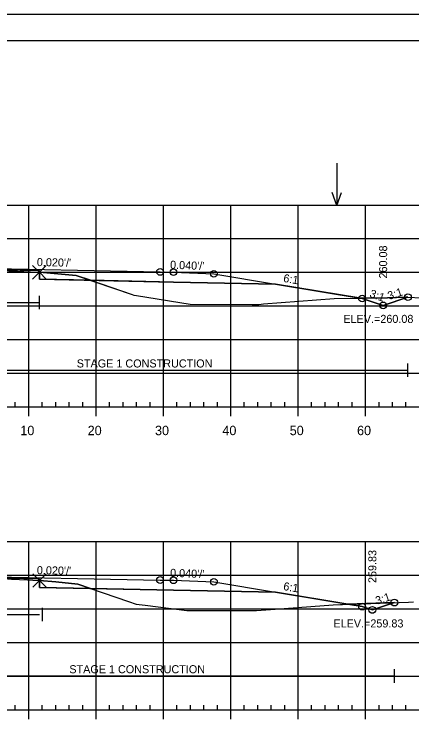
# Model space of a CAD drawing. Extents: x 1365647 to 1367999, y 387113 to 400173.
# Drawn here: x 1365902.7 to 1365961.8, y 388120.6 to 388226.1 of the extents above; entities that cross this region are included whole.
import ezdxf

# ---------------------------------------------------------------- set-up
doc = ezdxf.new("R2010")
doc.units = 0
for name, color, linetype in [('R_Alt Surface', 7, 'Continuous'), ('R_Axis', 7, 'Continuous'), ('R_Axis Annot', 7, 'Continuous'), ('R_Border', 7, 'Continuous'), ('R_Border Notes', 7, 'Continuous'), ('R_Contours', 7, 'Continuous'), ('R_Exist Surface', 7, 'Continuous'), ('R_Fin Surface', 7, 'Continuous'), ('R_Fin Surface Annot', 7, 'Continuous'), ('R_Grid', 7, 'Continuous'), ('R_No Plot', 7, 'Continuous'), ('R_Proposed Const Limits', 7, 'Continuous'), ('R_Water', 7, 'Continuous'), ('R_Water Annot', 7, 'Continuous')]:
    doc.layers.add(name, color=color, linetype=linetype)

msp = doc.modelspace()

# ---------------------------------------------------------------- linework, layer by layer
at = {"layer": 'R_Alt Surface'}
for points in [[(1365848.26, 388185.99), (1365863.38, 388186.29), (1365882.73, 388186.68), (1365882.73, 388187.97), (1365894.88, 388188.21), (1365906.46, 388187.98), (1365906.46, 388186.69), (1365926.38, 388186.29), (1365941.51, 388185.99)], [(1365848.26, 388140.21), (1365863.38, 388140.51), (1365882.73, 388140.9), (1365882.73, 388142.19), (1365894.88, 388142.43), (1365906.48, 388142.2), (1365906.48, 388140.91), (1365926.38, 388140.51), (1365941.51, 388140.21)]]:
    msp.add_lwpolyline(points, dxfattribs=at)
at = {"layer": 'R_Axis'}
for p, q in [((1365749.89, 388167.73), (1366039.89, 388167.73)), ((1365902.89, 388167.73), (1365902.89, 388168.43)), ((1365904.89, 388166.33), (1365904.89, 388167.73)), ((1365906.89, 388167.73), (1365906.89, 388168.43)), ((1365908.89, 388167.73), (1365908.89, 388168.43)), ((1365910.89, 388167.73), (1365910.89, 388168.43)), ((1365912.89, 388167.73), (1365912.89, 388168.43)), ((1365914.89, 388166.33), (1365914.89, 388167.73)), ((1365916.89, 388167.73), (1365916.89, 388168.43)), ((1365918.89, 388167.73), (1365918.89, 388168.43)), ((1365920.89, 388167.73), (1365920.89, 388168.43)), ((1365922.89, 388167.73), (1365922.89, 388168.43)), ((1365924.89, 388166.33), (1365924.89, 388167.73)), ((1365926.89, 388167.73), (1365926.89, 388168.43)), ((1365928.89, 388167.73), (1365928.89, 388168.43)), ((1365930.89, 388167.73), (1365930.89, 388168.43)), ((1365932.89, 388167.73), (1365932.89, 388168.43)), ((1365934.89, 388166.33), (1365934.89, 388167.73)), ((1365936.89, 388167.73), (1365936.89, 388168.43)), ((1365938.89, 388167.73), (1365938.89, 388168.43)), ((1365940.89, 388167.73), (1365940.89, 388168.43)), ((1365942.89, 388167.73), (1365942.89, 388168.43)), ((1365944.89, 388166.33), (1365944.89, 388167.73)), ((1365946.89, 388167.73), (1365946.89, 388168.43)), ((1365948.89, 388167.73), (1365948.89, 388168.43)), ((1365950.89, 388167.73), (1365950.89, 388168.43)), ((1365952.89, 388167.73), (1365952.89, 388168.43)), ((1365954.89, 388166.33), (1365954.89, 388167.73)), ((1365956.89, 388167.73), (1365956.89, 388168.43)), ((1365958.89, 388167.73), (1365958.89, 388168.43)), ((1365960.89, 388167.73), (1365960.89, 388168.43)), ((1365902.89, 388122.73), (1365902.89, 388123.43)), ((1365906.89, 388122.73), (1365906.89, 388123.43)), ((1365908.89, 388122.73), (1365908.89, 388123.43)), ((1365910.89, 388122.73), (1365910.89, 388123.43)), ((1365912.89, 388122.73), (1365912.89, 388123.43)), ((1365916.89, 388122.73), (1365916.89, 388123.43)), ((1365918.89, 388122.73), (1365918.89, 388123.43)), ((1365920.89, 388122.73), (1365920.89, 388123.43)), ((1365922.89, 388122.73), (1365922.89, 388123.43)), ((1365926.89, 388122.73), (1365926.89, 388123.43)), ((1365928.89, 388122.73), (1365928.89, 388123.43)), ((1365930.89, 388122.73), (1365930.89, 388123.43)), ((1365932.89, 388122.73), (1365932.89, 388123.43)), ((1365936.89, 388122.73), (1365936.89, 388123.43)), ((1365938.89, 388122.73), (1365938.89, 388123.43)), ((1365940.89, 388122.73), (1365940.89, 388123.43)), ((1365942.89, 388122.73), (1365942.89, 388123.43)), ((1365946.89, 388122.73), (1365946.89, 388123.43)), ((1365948.89, 388122.73), (1365948.89, 388123.43)), ((1365950.89, 388122.73), (1365950.89, 388123.43)), ((1365952.89, 388122.73), (1365952.89, 388123.43)), ((1365956.89, 388122.73), (1365956.89, 388123.43)), ((1365958.89, 388122.73), (1365958.89, 388123.43)), ((1365960.89, 388122.73), (1365960.89, 388123.43)), ((1365749.89, 388122.73), (1366039.89, 388122.73)), ((1365904.89, 388121.33), (1365904.89, 388122.73)), ((1365914.89, 388121.33), (1365914.89, 388122.73)), ((1365924.89, 388121.33), (1365924.89, 388122.73)), ((1365934.89, 388121.33), (1365934.89, 388122.73)), ((1365944.89, 388121.33), (1365944.89, 388122.73)), ((1365954.89, 388121.33), (1365954.89, 388122.73))]:
    msp.add_line(p, q, dxfattribs=at)
at = {"layer": 'R_Border'}
msp.add_line((1365736.09, 388222.19), (1366052.27, 388222.19), dxfattribs=at)
at = {"layer": 'R_Contours'}
for p, q in [((1365906.46, 388187.73), (1365906.46, 388186.69)), ((1365906.46, 388186.69), (1365914.05, 388186.54)), ((1365954.17, 388183.88), (1365954.38, 388183.84)), ((1365906.48, 388141.94), (1365906.48, 388140.91)), ((1365906.48, 388140.91), (1365914.07, 388140.76)), ((1365959.17, 388138.65), (1365952.26, 388138.42)), ((1365952.26, 388138.42), (1365954.38, 388138.06))]:
    msp.add_line(p, q, dxfattribs=at)
for points in [[(1365882.73, 388187.73), (1365882.76, 388187.73), (1365883.45, 388187.77), (1365883.97, 388187.79), (1365886.41, 388187.84), (1365888.15, 388187.94), (1365888.46, 388187.95), (1365893.69, 388188.08), (1365894.35, 388188.09), (1365894.36, 388188.09), (1365894.6, 388188.1), (1365894.75, 388188.1), (1365895.73, 388188.12), (1365898.87, 388188.02), (1365899.51, 388188), (1365901.95, 388187.95), (1365902.28, 388187.94), (1365906.07, 388187.75), (1365906.35, 388187.73), (1365906.46, 388187.73), (1365906.46, 388187.98), (1365894.88, 388188.21), (1365882.73, 388187.97)], [(1365906.46, 388187.73), (1365907.04, 388187.68), (1365911.94, 388187.26), (1365914.05, 388186.54), (1365906.46, 388186.69)], [(1365914.05, 388186.54), (1365920.22, 388184.45), (1365920.5, 388184.35), (1365920.9, 388184.28), (1365928.85, 388183.01), (1365938.07, 388182.96), (1365939.04, 388182.97), (1365939.75, 388183.05), (1365950.24, 388183.84), (1365954.17, 388183.88), (1365941.51, 388185.99), (1365926.38, 388186.29)], [(1365954.17, 388183.88), (1365958.16, 388183.93), (1365960.81, 388184.05), (1365961.19, 388184.04), (1365957.5, 388182.81), (1365954.38, 388183.84)], [(1365882.73, 388141.97), (1365882.9, 388141.98), (1365883.15, 388141.99), (1365886.01, 388142.08), (1365887.08, 388142.12), (1365889.62, 388142.2), (1365892.95, 388142.28), (1365894.08, 388142.3), (1365894.6, 388142.31), (1365895.19, 388142.33), (1365895.59, 388142.34), (1365898.45, 388142.25), (1365899.07, 388142.23), (1365901.76, 388142.16), (1365902.34, 388142.15), (1365904.72, 388142.03), (1365905.47, 388142), (1365906.37, 388141.95), (1365906.48, 388141.94), (1365906.48, 388142.2), (1365894.88, 388142.43), (1365882.73, 388142.19)], [(1365906.48, 388141.94), (1365908.92, 388141.72), (1365912.17, 388141.41), (1365914.07, 388140.76), (1365906.48, 388140.91)], [(1365914.07, 388140.76), (1365919.68, 388138.82), (1365920.85, 388138.42), (1365922.17, 388138.26), (1365928.35, 388137.48), (1365934.35, 388137.47), (1365935.93, 388137.47), (1365937.04, 388137.47), (1365938.72, 388137.47), (1365941.48, 388137.68), (1365950.07, 388138.34), (1365952.26, 388138.42), (1365941.51, 388140.21), (1365926.38, 388140.51)], [(1365952.26, 388138.42), (1365959.17, 388138.65), (1365955.9, 388137.56), (1365954.38, 388138.06)]]:
    msp.add_lwpolyline(points, close=True, dxfattribs=at)
for points in [[(1365914.05, 388186.54), (1365911.94, 388187.26), (1365907.04, 388187.68), (1365906.46, 388187.73)], [(1365961.19, 388184.04), (1365960.81, 388184.05), (1365958.16, 388183.93), (1365954.17, 388183.88)], [(1365954.38, 388183.84), (1365957.5, 388182.81), (1365961.19, 388184.04)], [(1365961.19, 388184.04), (1365961.19, 388184.04)], [(1365914.07, 388140.76), (1365912.17, 388141.41), (1365908.92, 388141.72), (1365906.48, 388141.94)], [(1365954.38, 388138.06), (1365955.9, 388137.56), (1365959.17, 388138.65)]]:
    msp.add_lwpolyline(points, dxfattribs=at)
at = {"layer": 'R_Exist Surface'}
for points in [[(1365902.28, 388187.94), (1365906.07, 388187.75), (1365906.35, 388187.73), (1365906.46, 388187.73), (1365907.04, 388187.68), (1365911.94, 388187.26), (1365920.22, 388184.45), (1365920.5, 388184.35), (1365920.9, 388184.28), (1365928.85, 388183.01), (1365938.07, 388182.96), (1365939.04, 388182.97), (1365939.75, 388183.05), (1365950.24, 388183.84), (1365958.16, 388183.93), (1365960.81, 388184.05), (1365971.69, 388183.64)], [(1365902.34, 388142.15), (1365904.72, 388142.03), (1365905.47, 388142), (1365906.37, 388141.95), (1365906.48, 388141.94), (1365908.92, 388141.72), (1365912.17, 388141.41), (1365919.68, 388138.82), (1365920.85, 388138.42), (1365922.17, 388138.26), (1365928.35, 388137.48), (1365934.35, 388137.47), (1365935.93, 388137.47), (1365937.04, 388137.47), (1365938.72, 388137.47), (1365941.48, 388137.68), (1365950.07, 388138.34), (1365961.27, 388138.72), (1365962.02, 388138.75)]]:
    msp.add_lwpolyline(points, dxfattribs=at)
at = {"layer": 'R_Fin Surface'}
for points in [[(1365831.63, 388185.09), (1365835.38, 388183.84), (1365848.26, 388185.99), (1365857.38, 388187.51), (1365863.38, 388187.75), (1365865.38, 388187.79), (1365894.88, 388188.38), (1365924.38, 388187.79), (1365926.38, 388187.75), (1365932.38, 388187.51), (1365941.51, 388185.99), (1365954.38, 388183.84), (1365957.5, 388182.81), (1365961.19, 388184.04)], [(1365857.38, 388187.51), (1365863.38, 388187.75), (1365865.38, 388187.79), (1365894.88, 388188.38), (1365924.38, 388187.79), (1365926.38, 388187.75), (1365932.38, 388187.51)], [(1365829.66, 388139.97), (1365835.38, 388138.06), (1365848.26, 388140.21), (1365857.38, 388141.73), (1365863.38, 388141.97), (1365865.38, 388142.01), (1365894.88, 388142.6), (1365924.38, 388142.01), (1365926.38, 388141.97), (1365932.38, 388141.73), (1365941.51, 388140.21), (1365954.38, 388138.06), (1365955.9, 388137.56), (1365959.17, 388138.65)], [(1365857.38, 388141.73), (1365863.38, 388141.97), (1365865.38, 388142.01), (1365894.88, 388142.6), (1365924.38, 388142.01), (1365926.38, 388141.97), (1365932.38, 388141.73)]]:
    msp.add_lwpolyline(points, dxfattribs=at)
at = {"layer": 'R_Grid'}
for p, q in [((1365749.89, 388197.73), (1366039.89, 388197.73)), ((1365904.89, 388167.73), (1365904.89, 388197.73)), ((1365914.89, 388167.73), (1365914.89, 388197.73)), ((1365924.89, 388167.73), (1365924.89, 388197.73)), ((1365934.89, 388167.73), (1365934.89, 388197.73)), ((1365944.89, 388167.73), (1365944.89, 388197.73)), ((1365954.89, 388167.73), (1365954.89, 388197.73)), ((1365749.89, 388192.73), (1366039.89, 388192.73)), ((1365749.89, 388187.73), (1366039.89, 388187.73)), ((1365749.89, 388182.73), (1366039.89, 388182.73)), ((1365749.89, 388177.73), (1366039.89, 388177.73)), ((1365749.89, 388172.73), (1366039.89, 388172.73)), ((1365749.89, 388167.73), (1366039.89, 388167.73)), ((1365749.89, 388147.73), (1366039.89, 388147.73)), ((1365904.89, 388122.73), (1365904.89, 388147.73)), ((1365914.89, 388122.73), (1365914.89, 388147.73)), ((1365924.89, 388122.73), (1365924.89, 388147.73)), ((1365934.89, 388122.73), (1365934.89, 388147.73)), ((1365944.89, 388122.73), (1365944.89, 388147.73)), ((1365954.89, 388122.73), (1365954.89, 388147.73)), ((1365749.89, 388142.73), (1366039.89, 388142.73)), ((1365749.89, 388137.73), (1366039.89, 388137.73)), ((1365749.89, 388132.73), (1366039.89, 388132.73)), ((1365749.89, 388127.73), (1366039.89, 388127.73)), ((1365749.89, 388122.73), (1366039.89, 388122.73))]:
    msp.add_line(p, q, dxfattribs=at)
at = {"layer": 'R_No Plot'}
msp.add_line((1365723.69, 388226.09), (1366057.03, 388226.09), dxfattribs=at)
msp.add_lwpolyline([(1365723.69, 388226.09), (1366057.03, 388226.09), (1366057.03, 388012.75), (1365723.69, 388012.75)], close=True, dxfattribs=at)
for points in [[(1365906.46, 388187.73), (1365905.46, 388188.73), (1365906.46, 388187.73), (1365905.46, 388186.73), (1365906.46, 388187.73), (1365907.46, 388186.73), (1365906.46, 388187.73), (1365907.46, 388188.73)], [(1365906.48, 388141.94), (1365905.48, 388142.94), (1365906.48, 388141.94), (1365905.48, 388140.94), (1365906.48, 388141.94), (1365907.48, 388140.94), (1365906.48, 388141.94), (1365907.48, 388142.94)]]:
    msp.add_lwpolyline(points, dxfattribs=at)
for centre in [(1365924.38, 388187.79), (1365924.38, 388187.79), (1365924.38, 388187.79), (1365924.38, 388187.79), (1365924.38, 388187.79), (1365926.38, 388187.75), (1365926.38, 388187.75), (1365926.38, 388187.75), (1365926.38, 388187.75), (1365926.38, 388187.75), (1365932.38, 388187.51), (1365932.38, 388187.51), (1365932.38, 388187.51), (1365932.38, 388187.51), (1365932.38, 388187.51), (1365961.19, 388184.04), (1365961.19, 388184.04), (1365954.38, 388183.84), (1365957.5, 388182.81), (1365957.5, 388182.81), (1365924.38, 388142.01), (1365924.38, 388142.01), (1365924.38, 388142.01), (1365924.38, 388142.01), (1365924.38, 388142.01), (1365926.38, 388141.97), (1365926.38, 388141.97), (1365926.38, 388141.97), (1365926.38, 388141.97), (1365926.38, 388141.97), (1365932.38, 388141.73), (1365932.38, 388141.73), (1365932.38, 388141.73), (1365932.38, 388141.73), (1365932.38, 388141.73), (1365959.17, 388138.65), (1365959.17, 388138.65), (1365954.38, 388138.06), (1365954.38, 388138.06), (1365954.38, 388138.06), (1365954.38, 388138.06), (1365954.38, 388138.06), (1365955.9, 388137.56), (1365955.9, 388137.56)]:
    msp.add_circle(centre, 0.5, dxfattribs=at)
at = {"layer": 'R_Proposed Const Limits'}
for points in [[(1365957.5, 388182.81), (1365961.19, 388184.04)], [(1365955.9, 388137.56), (1365959.17, 388138.65)]]:
    msp.add_lwpolyline(points, dxfattribs=at)
at = {"layer": 'R_Water'}
for p, q in [((1365906.46, 388182.25), (1365906.46, 388184.25)), ((1365882.73, 388183.25), (1365906.46, 388183.25)), ((1365961.19, 388172.19), (1365961.19, 388174.19)), ((1365882.73, 388173.19), (1365961.19, 388173.19)), ((1365906.94, 388135.88), (1365906.94, 388137.88)), ((1365882.73, 388136.89), (1365906.48, 388136.89)), ((1365959.17, 388126.75), (1365959.17, 388128.75)), ((1365882.73, 388127.75), (1365959.17, 388127.75))]:
    msp.add_line(p, q, dxfattribs=at)
at = {"layer": 'R_Water Annot'}
for p, q in [((1365950.62, 388203.94), (1365950.62, 388197.66)), ((1365950.62, 388197.66), (1365949.92, 388199.58)), ((1365950.62, 388197.66), (1365951.32, 388199.58))]:
    msp.add_line(p, q, dxfattribs=at)

# ---------------------------------------------------------------- texts
at = {"layer": 'R_Axis Annot'}
for s, p in [('10', (1365903.63, 388163.53)), ('20', (1365913.63, 388163.53)), ('30', (1365923.63, 388163.53)), ('40', (1365933.63, 388163.53)), ('50', (1365943.63, 388163.53)), ('60', (1365953.63, 388163.53))]:
    msp.add_text(s, height=1.4, dxfattribs=at).set_placement(p)
at = {"layer": 'R_Border Notes'}
for s, p in [('ELEV.=260.08', (1365951.6, 388180.21)), ('ELEV.=259.83', (1365950.12, 388134.96))]:
    msp.add_text(s, height=1.2, dxfattribs=at).set_placement(p)
at = {"layer": 'R_Fin Surface Annot'}
for s, rotation, p in [('260.08', 90, (1365958.1, 388186.81)), ("0.020'/'", 358.8542, (1365906.08, 388188.66)), ("0.040'/'", 357.7094, (1365925.85, 388188.27)), ('6:1', 350.5377, (1365942.62, 388186.31)), ('3:1', 340.2104, (1365955.39, 388184.1)), ('3:1', 340.2104, (1365955.39, 388184.1)), ('3:1', 18.4349, (1365958.4, 388183.63)), ('259.83', 90, (1365956.5, 388141.56)), ("0.020'/'", 358.8542, (1365906.08, 388142.88)), ("0.020'/'", 358.8543, (1365906.08, 388142.88)), ("0.040'/'", 357.7094, (1365925.85, 388142.49)), ("0.040'/'", 357.7095, (1365925.85, 388142.49)), ('6:1', 350.5377, (1365942.62, 388140.53)), ('6:1', 350.5365, (1365942.62, 388140.53)), ('3:1', 18.4349, (1365956.59, 388138.32)), ('3:1', 18.4338, (1365956.59, 388138.32))]:
    msp.add_text(s, height=1.2, rotation=rotation, dxfattribs=at).set_placement(p)
at = {"layer": 'R_Water'}
for p in [(1365912.01, 388173.59), (1365910.91, 388128.15)]:
    msp.add_text('STAGE 1 CONSTRUCTION', height=1.2, dxfattribs=at).set_placement(p)

doc.saveas('drawing.dxf')
